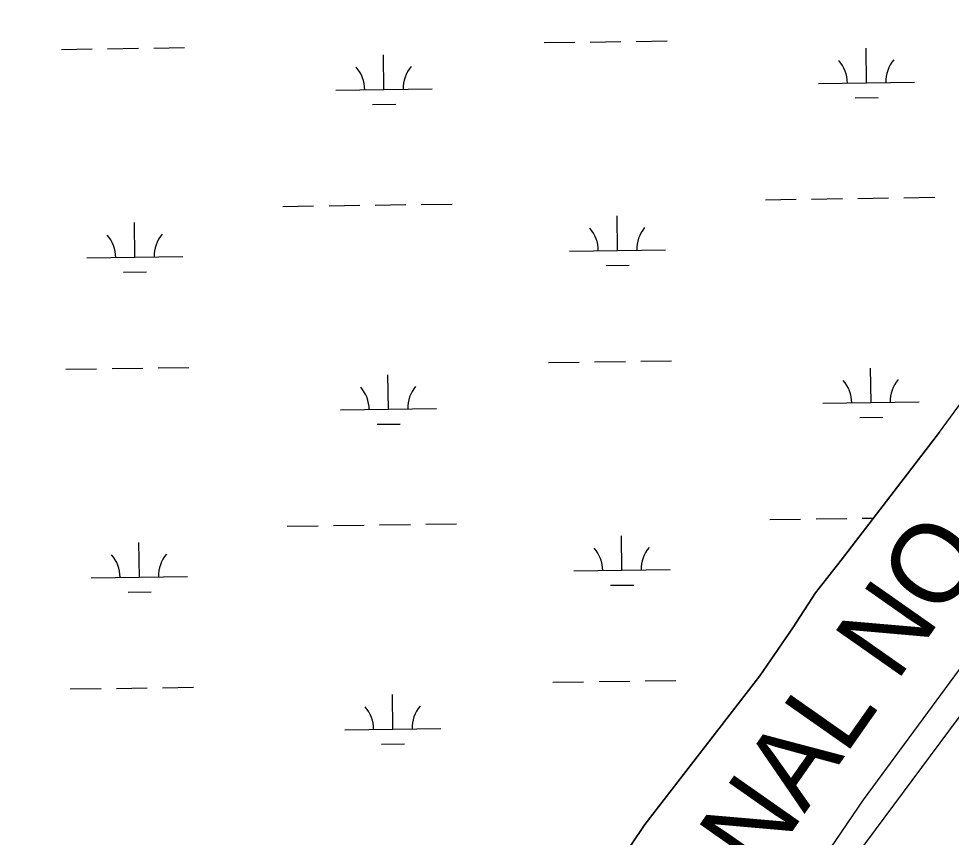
# Model space of a CAD drawing. Extents: x 3767014 to 3805179, y 361544 to 387384.
# Drawn here: x 3788077 to 3789047, y 370310 to 371161 of the extents above; entities that cross this region are included whole.
import ezdxf

# ---------------------------------------------------------------- set-up
doc = ezdxf.new("R2010")
doc.units = 0
for name, color, linetype in [('V-RIVR-EDGE', 7, 'Continuous'), ('V-RIVR-IDEN', 7, 'Continuous'), ('V-TOPO-SHOR', 7, 'Continuous'), ('V-WETL-SWMP', 7, 'Continuous')]:
    doc.layers.add(name, color=color, linetype=linetype)

msp = doc.modelspace()

# ---------------------------------------------------------------- linework, layer by layer
at = {"layer": 'V-RIVR-EDGE'}
msp.add_spline([(3785266.865, 377529.211), (3785342.8, 377494.248), (3785391.258, 377467.439), (3785439.72, 377442.249), (3785475.246, 377418.707), (3785525.316, 377389.469), (3785575.383, 377359.422), (3785621.413, 377331.811), (3785722.351, 377269.288), (3785796.661, 377231.094), (3785852.385, 377199.415), (3785928.324, 377166.069), (3785964.678, 377149.804), (3786028.506, 377124.576), (3786060.018, 377113.175), (3786092.316, 377092.068), (3786117.34, 377073.405), (3786135.083, 377053.143), (3786154.458, 377039.347), (3786176.258, 377024.735), (3786206.946, 377006.867), (3786256.211, 376979.248), (3786328.098, 376942.677), (3786374.949, 376919.917), (3786491.265, 376862.208), (3786553.467, 376833.749), (3786619.713, 376805.279), (3786729.589, 376759.718), (3786796.656, 376736.099), (3786845.136, 376718.187), (3786867.767, 376712.469), (3787003.51, 376661.992), (3787089.16, 376631.048), (3787163.496, 376603.367), (3787230.559, 376578.13), (3787257.223, 376568.359), (3787300.044, 376551.27), (3787354.992, 376532.533), (3787409.127, 376512.181), (3787544.074, 376466.558), (3787612.756, 376442.126), (3787657.197, 376425.841), (3787730.724, 376398.162), (3787781.63, 376380.244), (3787834.96, 376361.511), (3787891.524, 376341.961), (3787940, 376322.432), (3787998.976, 376297.215), (3788050.697, 376281.721), (3788117.768, 376259.719), (3788176.757, 376240.164), (3788221.198, 376223.879), (3788259.981, 376209.226), (3788406.252, 376164.383), (3788541.215, 376125.23), (3788606.67, 376104.041), (3788679.39, 376077.173), (3788748.889, 376055.974), (3788871.693, 376005.528), (3788969.454, 375966.467), (3789047.013, 375933.926), (3789119.723, 375903.014), (3789155.253, 375881.09), (3789182.716, 375867.274), (3789214.225, 375854.256), (3789257.04, 375834.74), (3789281.286, 375828.21), (3789303.105, 375821.686), (3789328.955, 375809.491), (3789367.724, 375789.177), (3789414.577, 375767.225), (3789468.708, 375745.255), (3789509.105, 375728.981), (3789555.157, 375710.266), (3789585.849, 375694.015), (3789620.578, 375675.328), (3789681.97, 375646.062), (3789753.859, 375610.3), (3789792.633, 375591.603), (3789842.712, 375566.408), (3789897.64, 375539.584), (3789938.019, 375516.03), (3789968.727, 375506.25), (3790004.289, 375497.265), (3790030.972, 375494.773), (3790047.128, 375487.455), (3790077.007, 375469.589), (3790124.633, 375433.077), (3790192.442, 375382.768), (3790252.165, 375332.478), (3790290.91, 375302.459), (3790337.741, 375271.611), (3790406.357, 375220.491), (3790469.329, 375175.855), (3790570.248, 375106.054), (3790647.751, 375050.868), (3790691.367, 375028.115), (3790744.667, 374997.251), (3790806.838, 374955.852), (3790873.863, 374915.249), (3790932, 374877.903), (3791002.231, 374825.97), (3791052.265, 374782.175), (3791082.927, 374753.793), (3791131.331, 374705.149), (3791170.05, 374664.616), (3791192.631, 374638.681), (3791220.891, 374620.01), (3791288.67, 374557.569), (3791322.577, 374533.223), (3791362.944, 374504.817), (3791396.042, 374480.473), (3791434.785, 374449.645), (3791482.407, 374411.517), (3791534.052, 374365.291), (3791646.192, 374254.216), (3791707.514, 374196.644), (3791738.968, 374161.791), (3791773.65, 374123.694), (3791803.497, 374092.888), (3791829.321, 374070.18), (3791830.912, 374059.662), (3791837.316, 374032.958), (3791849.409, 374017.562), (3791884.123, 373992.405), (3791930.977, 373971.262), (3791954.393, 373955.838), (3791993.134, 373924.202), (3792026.979, 373874.785), (3792047.912, 373836.722), (3792063.186, 373799.482), (3792086.509, 373746.857), (3792112.249, 373690.181), (3792141.261, 373648.864), (3792158.993, 373624.558), (3792177.552, 373607.528), (3792214.702, 373586.409), (3792255.083, 373563.665), (3792301.119, 373538.48), (3792346.34, 373510.871), (3792382.671, 373485.71), (3792422.225, 373455.689), (3792479.537, 373411.875), (3792548.144, 373356.711), (3792619.168, 373298.307), (3792672.431, 373252.077), (3792709.534, 373212.357), (3792750.656, 373162.113), (3792839.385, 373068.08), (3792888.572, 373008.92), (3792945.027, 372945.699), (3792999.062, 372884.91), (3793053.898, 372820.884), (3793149.89, 372720.363), (3793208.761, 372653.092), (3793261.195, 372598.777), (3793315.232, 372538.796), (3793358.792, 372493.399), (3793409.592, 372432.618), (3793462.809, 372367.787), (3793498.283, 372323.219), (3793536.997, 372280.26), (3793578.124, 372232.443), (3793604.724, 372196.792), (3793668.438, 372125.466), (3793703.128, 372090.604), (3793760.41, 372034.66), (3793806.384, 371984.404), (3793839.438, 371942.268), (3793939.427, 371823.136), (3793981.333, 371763.186), (3794029.674, 371688.662), (3794050.609, 371651.408), (3794073.177, 371620.62), (3794178.796, 371488.535), (3794237.625, 371404.28), (3794268.243, 371358.106), (3794301.293, 371314.353), (3794332.724, 371269.794), (3794395.613, 371192), (3794429.476, 371149.862), (3794472.201, 371093.953), (3794523.788, 371024.274), (3794601.175, 370922.181), (3794640.679, 370871.942), (3794687.421, 370805.509), (3794733.389, 370752.828), (3794829.339, 370635.323), (3794895.463, 370557.521), (3794959.948, 370470.826), (3795013.158, 370403.569), (3795070.394, 370329.023), (3795159.854, 370203.448), (3795225.98, 370126.454), (3795296.13, 370041.363), (3795379.18, 369940.065), (3795459.001, 369841.201), (3795508.163, 369772.337), (3795554.103, 369708.333), (3795661.315, 369566.538), (3795715.338, 369500.897), (3795762.105, 369444.169), (3795798.366, 369390.703), (3795915.247, 369234.327), (3795963.601, 369165.465), (3796028.082, 369077.153), (3796043.387, 369052.853), (3796054.672, 369037.459), (3796077.242, 369007.48), (3796148.213, 368927.239), (3796183.677, 368878.627), (3796226.382, 368814.631), (3796275.531, 368740.105), (3796314.222, 368688.25), (3796353.714, 368633.158), (3796401.268, 368567.533), (3796456.873, 368487.33), (3796513.292, 368409.551), (3796545.533, 368365.8), (3796626.113, 368246.716), (3796670.449, 368188.377), (3796704.298, 368140.578), (3796751.041, 368074.145), (3796787.308, 368023.105), (3796838.907, 367958.278), (3796844.528, 367942.09), (3796845.295, 367925.104), (3796846.094, 367921.059), (3796852.559, 367919.425), (3796863.071, 367918.59), (3796875.166, 367904.003), (3796903.398, 367874.01), (3796931.629, 367844.017), (3796952.579, 367812.424), (3796982.392, 367767.87), (3797007.371, 367730.606), (3797037.194, 367690.095), (3797062.185, 367657.684), (3797075.869, 367631.77), (3797095.223, 367609.078), (3797126.665, 367569.372), (3797156.484, 367527.244), (3797212.099, 367451.085), (3797254.808, 367388.706), (3797302.183, 367327.228)], degree=3, dxfattribs=at)
at = {"layer": 'V-TOPO-SHOR'}
for points in [[(3789034.94, 370731.001), (3789156.067, 370896.526), (3789179.836, 370938.318), (3789182.255, 370962.783), (3789182.279, 370974.627), (3789183.107, 370992.78), (3789186.291, 371006.195), (3789193.422, 371018.022), (3789224.275, 371049.532), (3789244.827, 371062.912), (3789258.254, 371065.251), (3789285.107, 371072.3), (3789300.127, 371081.741), (3789342.879, 371141.647), (3789532.882, 371400.971)], [(3789241.845, 370767.672), (3789151.539, 370621.885), (3789055.148, 370484.247), (3788955.453, 370348.649), (3788852.93, 370197.8), (3788773.095, 370073.861), (3788719.54, 369995.644), (3788621.625, 369859.79), (3788598.921, 369823.468), (3788594.579, 369813.814)], [(3789285.232, 370753.373), (3789165.619, 370587.012), (3789054.171, 370433.604), (3788938.901, 370278.171), (3788797.089, 370076.499), (3788651.454, 369870.001), (3788613.095, 369818.477)], [(3789034.94, 370731.001), (3788932.372, 370598.1), (3788905.836, 370564.048), (3788882.352, 370527.702), (3788847.896, 370477.632), (3788728.233, 370322.877), (3788698.623, 370278.653)]]:
    msp.add_lwpolyline(points, dxfattribs=at)
at = {"layer": 'V-WETL-SWMP'}
for p, q in [((3788719.472, 371137.555), (3788751.469, 371138)), ((3788121.621, 371129.25), (3788153.618, 371129.695)), ((3788169.617, 371129.917), (3788201.614, 371130.362)), ((3788217.612, 371130.584), (3788249.609, 371131.028)), ((3788623.481, 371136.222), (3788655.478, 371136.666)), ((3788671.476, 371136.889), (3788703.473, 371137.333)), ((3788958.937, 371094.447), (3788958.437, 371130.444)), ((3788457.078, 371087.476), (3788456.578, 371123.472)), ((3788908.942, 371093.753), (3789008.933, 371095.142)), ((3788407.083, 371086.781), (3788507.073, 371088.17)), ((3788445.293, 371071.88), (3788469.291, 371072.213)), ((3788947.153, 371078.851), (3788971.151, 371079.185)), ((3788853.771, 370972.904), (3788885.768, 370973.348)), ((3788901.767, 370973.571), (3788933.764, 370974.015)), ((3788949.762, 370974.237), (3788981.759, 370974.682)), ((3788997.758, 370974.904), (3789029.755, 370975.349)), ((3788351.912, 370965.933), (3788383.909, 370966.377)), ((3788399.907, 370966.599), (3788431.904, 370967.044)), ((3788447.903, 370967.266), (3788479.9, 370967.71)), ((3788495.898, 370967.933), (3788527.895, 370968.377)), ((3788699.899, 370920.02), (3788699.399, 370956.016)), ((3788198.04, 370913.048), (3788197.54, 370949.045)), ((3788649.904, 370919.325), (3788749.894, 370920.714)), ((3788148.044, 370912.354), (3788248.035, 370913.743)), ((3788186.255, 370897.452), (3788210.253, 370897.785)), ((3788688.115, 370904.423), (3788712.112, 370904.757)), ((3788222.233, 370797.941), (3788254.23, 370798.386)), ((3788628.102, 370803.579), (3788660.098, 370804.024)), ((3788676.097, 370804.246), (3788708.094, 370804.69)), ((3788724.092, 370804.913), (3788756.089, 370805.357)), ((3788126.242, 370796.608), (3788158.239, 370797.052)), ((3788174.237, 370797.274), (3788206.234, 370797.719)), ((3788461.699, 370754.833), (3788461.199, 370790.83)), ((3788963.558, 370761.805), (3788963.058, 370797.801)), ((3788913.563, 370761.11), (3789013.553, 370762.499)), ((3788411.703, 370754.139), (3788511.694, 370755.528)), ((3788951.774, 370746.208), (3788975.771, 370746.542)), ((3788449.914, 370739.237), (3788473.912, 370739.57)), ((3788356.533, 370633.29), (3788388.53, 370633.734)), ((3788404.528, 370633.957), (3788436.525, 370634.401)), ((3788452.523, 370634.623), (3788484.52, 370635.068)), ((3788500.519, 370635.29), (3788532.516, 370635.734)), ((3788858.392, 370640.261), (3788890.389, 370640.706)), ((3788906.388, 370640.928), (3788938.384, 370641.372)), ((3788954.383, 370641.595), (3788966.063, 370641.757)), ((3788202.66, 370580.405), (3788202.16, 370616.402)), ((3788704.52, 370587.377), (3788704.02, 370623.373)), ((3788654.525, 370586.682), (3788754.515, 370588.071)), ((3788152.665, 370579.711), (3788252.656, 370581.1)), ((3788692.735, 370571.781), (3788716.733, 370572.114)), ((3788190.876, 370564.809), (3788214.874, 370565.143)), ((3788632.722, 370470.937), (3788664.719, 370471.381)), ((3788680.718, 370471.603), (3788712.715, 370472.048)), ((3788728.713, 370472.27), (3788760.71, 370472.714)), ((3788130.863, 370463.965), (3788162.86, 370464.41)), ((3788178.858, 370464.632), (3788210.855, 370465.076)), ((3788226.853, 370465.298), (3788258.85, 370465.743)), ((3788466.319, 370422.191), (3788465.819, 370458.187)), ((3788416.324, 370421.496), (3788516.314, 370422.885)), ((3788454.535, 370406.594), (3788478.532, 370406.928))]:
    msp.add_line(p, q, dxfattribs=at)
msp.add_lwpolyline([(3788698.624, 370278.652), (3788728.233, 370322.877), (3788847.896, 370477.632), (3788882.351, 370527.701), (3788905.837, 370564.048), (3788932.371, 370598.099), (3789034.94, 370731.001), (3789156.066, 370896.527), (3789179.836, 370938.317), (3789182.255, 370962.784), (3789182.28, 370974.626), (3789183.107, 370992.781)], dxfattribs=at)
for centre, start, end in [((3789014.168, 371095.689), 140.024034, 181.567692), ((3788401.834, 371087.183), 0.024038, 41.567696), ((3788512.309, 371088.718), 140.024034, 181.567692), ((3788903.693, 371094.155), 0.024038, 41.567696), ((3788755.13, 370921.262), 140.024034, 181.567692), ((3788142.795, 370912.756), 0.024038, 41.567696), ((3788253.271, 370914.29), 140.024034, 181.567692), ((3788644.655, 370919.727), 0.024038, 41.567696), ((3788908.314, 370761.512), 0.024038, 41.567696), ((3789018.789, 370763.047), 140.024034, 181.567692), ((3788406.454, 370754.541), 0.024038, 41.567696), ((3788516.93, 370756.075), 140.024034, 181.567692), ((3788257.891, 370581.648), 140.024034, 181.567692), ((3788649.276, 370587.084), 0.024038, 41.567696), ((3788759.751, 370588.619), 140.024034, 181.567692), ((3788147.416, 370580.113), 0.024038, 41.567696), ((3788411.075, 370421.898), 0.024038, 41.567696), ((3788521.55, 370423.433), 140.024034, 181.567692)]:
    msp.add_arc(centre, 35.246, start, end, dxfattribs=at)

# ---------------------------------------------------------------- texts
at = {"layer": 'V-RIVR-IDEN'}
msp.add_text('SOCOLA CANAL NO. 2', height=83, rotation=54.942002, dxfattribs=at).set_placement((3788476.217, 369738.003))

doc.saveas('drawing.dxf')
